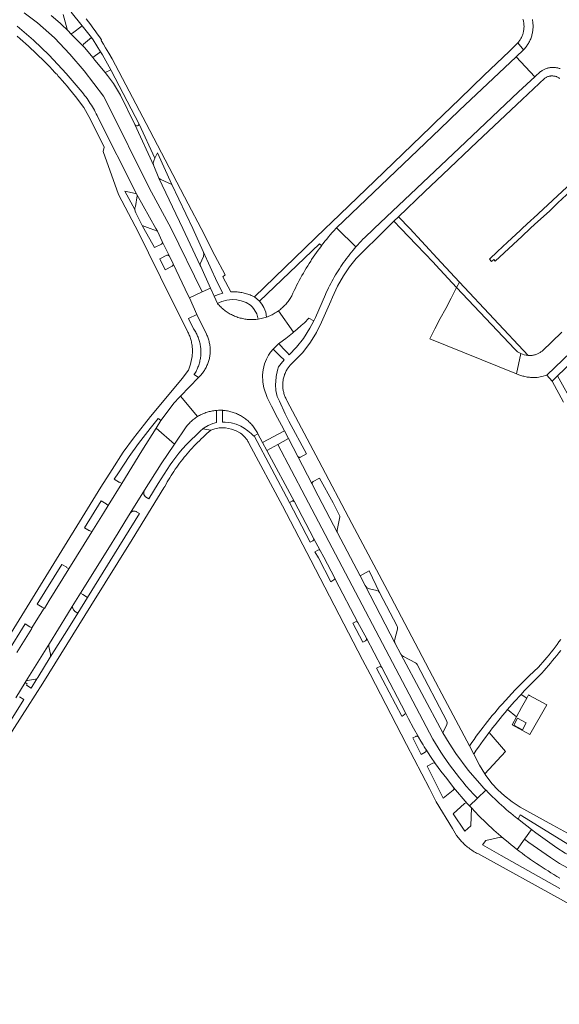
# Model space of a CAD drawing. Extents: x 146402 to 164798, y 455483 to 464134.
# Tile 548 of 575: x 162145 to 162282, y 460803 to 461053. Entities that reach past the tile are written whole.
import ezdxf

# ---------------------------------------------------------------- set-up
doc = ezdxf.new("R2010")
doc.units = 0
doc.header["$LTSCALE"] = 0.2
for name, color, linetype, lineweight in [('B-XX-VH-VERHARDING_ASFALT-GV', 252, 'CONTINUOUS', 18), ('B-XX-VH-VERHARDING_BETONSTRAATSTEEN-GV', 252, 'CONTINUOUS', 18), ('B-XX-VH-VERHARDING_STRAATBAKSTEEN-GV', 252, 'CONTINUOUS', 18), ('B-XX-VH-VERHARDING_TEGEL-GV', 252, 'CONTINUOUS', 18)]:
    doc.layers.add(name, color=color, linetype=linetype, lineweight=lineweight)

msp = doc.modelspace()

# ---------------------------------------------------------------- linework, layer by layer
at = {"layer": 'B-XX-VH-VERHARDING_ASFALT-GV'}
for points in [[(162144.2, 461051.4), (162148.347, 461047.823), (162152.3, 461044.034), (162156.623, 461039.411), (162160.735, 461034.6), (162161.048, 461034.209), (162161.354, 461033.814), (162161.654, 461033.414), (162161.948, 461033.009), (162162.235, 461032.599), (162162.516, 461032.185), (162162.79, 461031.766), (162163.057, 461031.343), (162163.317, 461030.916), (162163.571, 461030.484), (162163.817, 461030.049), (162164.057, 461029.61), (162164.289, 461029.167), (162164.515, 461028.72), (162164.563, 461028.622), (162174.633, 461008.648), (162179.442, 461000), (162179.825, 460999.305), (162181.092, 460996.679), (162182.884, 460992.966), (162183.805, 460991.049), (162187.677, 460983.018), (162187.96, 460982.38), (162191.246, 460983.912), (162183.305, 461000), (162177.746, 461010.313), (162167.19, 461031.669), (162166.169, 461033.597), (162161.243, 461040.066), (162157.585, 461044.272), (162153.658, 461048.428), (162149.351, 461052.266), (162146.002, 461054.769)], [(162146.002, 461054.769), (162149.351, 461052.266), (162153.658, 461048.428), (162157.585, 461044.272), (162161.243, 461040.066), (162166.169, 461033.597), (162167.19, 461031.669), (162177.746, 461010.313), (162183.305, 461000), (162191.246, 460983.912), (162193.34, 460984.889), (162190.865, 460990.363), (162190.739, 460990.636), (162186.305, 461000), (162180.228, 461012.832), (162178.93, 461015.901), (162174.103, 461026.444), (162170.427, 461033.851), (162168.691, 461036.844), (162167.195, 461038.895), (162166.557, 461039.669), (162163.973, 461042.806), (162163.418, 461043.481), (162161.427, 461045.899), (162160.883, 461046.447), (162157.694, 461049.661), (162157.31, 461050.036), (162155.108, 461052.122), (162152.806, 461054.097)], [(162152.806, 461054.097), (162155.108, 461052.122), (162157.31, 461050.036), (162157.099, 461050.32), (162156.934, 461050.633), (162155.867, 461054.363)], [(162275.131, 461053.053), (162275.18, 461052.796), (162275.221, 461052.537), (162275.255, 461052.278), (162275.28, 461052.017), (162275.298, 461051.756), (162275.307, 461051.495), (162275.309, 461051.233), (162275.302, 461050.971), (162275.288, 461050.71), (162275.265, 461050.452), (162275.234, 461050.193), (162275.194, 461049.936), (162275.147, 461049.68), (162275.092, 461049.425), (162275.03, 461049.172), (162274.959, 461048.922), (162274.881, 461048.673), (162274.795, 461048.427), (162274.702, 461048.184), (162274.602, 461047.944), (162274.494, 461047.707), (162274.378, 461047.473), (162274.256, 461047.244), (162274.127, 461047.017), (162273.99, 461046.795), (162273.848, 461046.578), (162273.698, 461046.365), (162273.542, 461046.156), (162273.38, 461045.953), (162273.211, 461045.754), (162273.036, 461045.561), (162272.856, 461045.373), (162270.985, 461043.609), (162275.768, 461038.539), (162277.209, 461039.853), (162277.261, 461039.894), (162277.423, 461040.013), (162277.59, 461040.126), (162277.761, 461040.232), (162277.936, 461040.331), (162278.115, 461040.423), (162278.297, 461040.508), (162278.483, 461040.586), (162278.671, 461040.656), (162278.862, 461040.718), (162279.056, 461040.773), (162279.251, 461040.821), (162279.448, 461040.86), (162279.647, 461040.891), (162279.847, 461040.915), (162280.047, 461040.931), (162280.248, 461040.938), (162280.449, 461040.938), (162280.65, 461040.93), (162280.851, 461040.913), (162281.051, 461040.889), (162281.249, 461040.857), (162281.381, 461040.832), (162281.578, 461040.788), (162281.773, 461040.736), (162281.966, 461040.676), (162282.156, 461040.609)], [(162143.845, 460880.867), (162146.199, 460884.726), (162146.212, 460884.762), (162146.485, 460885.2), (162152.378, 460894.652), (162157.019, 460902.104), (162158.191, 460903.997), (162160.333, 460907.449), (162167.204, 460918.507), (162169.868, 460922.773), (162171.555, 460925.539), (162172.956, 460927.777), (162176.561, 460933.538), (162180.796, 460940.303), (162184.165, 460945.253), (162179.511, 460949.324), (162175.863, 460943.596), (162170.776, 460935.26), (162167.343, 460929.712), (162167.311, 460929.66), (162166.114, 460927.774), (162163.165, 460923.006), (162157.304, 460913.585), (162152.325, 460905.523), (162151.137, 460903.554), (162151.044, 460903.606), (162149.038, 460900.385), (162149.034, 460900.377), (162149.029, 460900.369), (162147.916, 460898.582), (162147.868, 460898.503), (162147.932, 460898.463), (162144.144, 460892.328)], [(162282.042, 460838.78), (162279.738, 460840.279), (162274.263, 460844.137), (162273.141, 460844.941), (162271.268, 460842.319), (162271.817, 460841.9), (162272.526, 460841.368), (162273.24, 460840.843), (162273.958, 460840.325), (162274.681, 460839.813), (162275.409, 460839.307), (162276.141, 460838.808), (162276.878, 460838.316), (162277.619, 460837.83), (162278.364, 460837.352), (162279.114, 460836.88), (162279.868, 460836.414), (162280.626, 460835.956), (162281.388, 460835.504), (162282.155, 460835.059)]]:
    msp.add_lwpolyline(points, dxfattribs=at)
for points in [[(162275.768, 461038.539), (162270.985, 461043.609), (162256.561, 461030.003), (162251.687, 461025.35), (162225.322, 461000.177), (162225.504, 461000), (162230.288, 460995.34), (162230.373, 460995.437), (162230.791, 460995.906), (162231.214, 460996.37), (162231.643, 460996.828), (162232.078, 460997.281), (162232.519, 460997.728), (162232.965, 460998.169), (162233.417, 460998.605), (162233.874, 460999.035), (162234.337, 460999.459), (162234.908, 461000), (162256.497, 461020.439), (162271.59, 461034.727)], [(162225.504, 461000), (162225.322, 461000.177), (162225.206, 461000.068), (162225.145, 461000), (162224.725, 460999.533), (162224.25, 460998.993), (162223.781, 460998.448), (162223.319, 460997.897), (162222.862, 460997.342), (162222.412, 460996.781), (162221.967, 460996.216), (162221.568, 460995.695), (162221.53, 460995.645), (162221.098, 460995.07), (162220.673, 460994.49), (162220.255, 460993.905), (162219.843, 460993.315), (162219.437, 460992.721), (162219.038, 460992.123), (162218.8, 460991.758), (162218.412, 460991.155), (162218.03, 460990.547), (162217.656, 460989.935), (162217.288, 460989.319), (162216.927, 460988.699), (162216.573, 460988.075), (162216.226, 460987.447), (162215.886, 460986.816), (162215.553, 460986.18), (162215.227, 460985.541), (162214.908, 460984.898), (162214.597, 460984.252), (162214.292, 460983.602), (162213.995, 460982.949), (162213.868, 460982.663), (162213.761, 460982.489), (162213.592, 460982.227), (162213.417, 460981.97), (162213.235, 460981.718), (162213.046, 460981.47), (162212.851, 460981.227), (162212.65, 460980.988), (162212.443, 460980.756), (162212.23, 460980.528), (162212.012, 460980.307), (162211.787, 460980.091), (162211.557, 460979.88), (162211.322, 460979.676), (162211.082, 460979.478), (162210.837, 460979.286), (162210.61, 460979.118), (162214.425, 460973.669), (162215.389, 460974.467), (162216.388, 460975.365), (162217.225, 460976.09), (162218.33, 460977.276), (162219.574, 460976.566), (162220.023, 460977.44), (162222.524, 460983.263), (162222.763, 460983.783), (162223.032, 460984.351), (162223.309, 460984.915), (162223.593, 460985.475), (162223.884, 460986.032), (162224.182, 460986.586), (162224.487, 460987.135), (162224.799, 460987.681), (162225.118, 460988.222), (162225.443, 460988.759), (162225.776, 460989.292), (162226.115, 460989.821), (162226.461, 460990.346), (162226.814, 460990.866), (162227.173, 460991.381), (162227.539, 460991.892), (162227.911, 460992.399), (162228.29, 460992.9), (162228.378, 460993.015), (162228.765, 460993.51), (162229.158, 460993.999), (162229.557, 460994.484), (162229.962, 460994.963), (162230.288, 460995.34)], [(162193.344, 460984.88), (162193.34, 460984.889), (162191.246, 460983.912), (162187.96, 460982.38), (162189.837, 460978.152), (162189.904, 460978), (162192.312, 460973.154), (162192.426, 460972.912), (162192.535, 460972.661), (162192.637, 460972.406), (162192.731, 460972.149), (162192.818, 460971.889), (162192.897, 460971.627), (162192.968, 460971.362), (162193.032, 460971.095), (162193.088, 460970.827), (162193.136, 460970.557), (162193.177, 460970.286), (162193.209, 460970.014), (162193.233, 460969.741), (162193.25, 460969.467), (162193.258, 460969.193), (162193.258, 460968.919), (162193.251, 460968.645), (162193.235, 460968.372), (162193.211, 460968.098), (162193.18, 460967.826), (162193.14, 460967.555), (162193.093, 460967.285), (162193.038, 460967.016), (162192.975, 460966.75), (162192.904, 460966.485), (162192.825, 460966.222), (162192.739, 460965.962), (162192.646, 460965.705), (162192.544, 460965.45), (162192.436, 460965.198), (162192.32, 460964.95), (162192.197, 460964.705), (162192.067, 460964.464), (162191.929, 460964.226), (162191.785, 460963.993), (162191.635, 460963.764), (162191.477, 460963.54), (162191.313, 460963.32), (162191.143, 460963.105), (162190.967, 460962.895), (162190.784, 460962.691), (162190.596, 460962.492), (162190.402, 460962.298), (162190.304, 460962.196), (162185.691, 460957.409), (162190.027, 460952.248), (162190.05, 460952.262), (162190.302, 460952.413), (162190.558, 460952.557), (162190.818, 460952.694), (162191.082, 460952.824), (162191.349, 460952.947), (162191.619, 460953.062), (162191.892, 460953.17), (162192.168, 460953.271), (162192.447, 460953.363), (162192.728, 460953.449), (162193.012, 460953.526), (162193.297, 460953.596), (162193.584, 460953.658), (162193.873, 460953.712), (162194.163, 460953.759), (162194.455, 460953.797), (162194.747, 460953.828), (162194.827, 460953.834), (162195.04, 460953.85), (162195.333, 460953.865), (162195.627, 460953.871), (162195.921, 460953.87), (162196.214, 460953.86), (162196.366, 460953.852), (162196.508, 460953.843), (162196.801, 460953.817), (162197.092, 460953.784), (162197.383, 460953.742), (162197.673, 460953.693), (162197.961, 460953.636), (162198.248, 460953.571), (162198.532, 460953.498), (162198.815, 460953.418), (162199.095, 460953.33), (162199.373, 460953.234), (162199.648, 460953.131), (162199.92, 460953.02), (162200.19, 460952.902), (162200.455, 460952.777), (162200.718, 460952.644), (162200.976, 460952.505), (162201.231, 460952.358), (162201.481, 460952.205), (162201.727, 460952.044), (162201.969, 460951.877), (162202.207, 460951.704), (162202.439, 460951.524), (162202.666, 460951.338), (162202.889, 460951.146), (162203.106, 460950.948), (162203.317, 460950.744), (162203.523, 460950.534), (162203.723, 460950.319), (162203.917, 460950.098), (162204.105, 460949.873), (162204.287, 460949.642), (162204.462, 460949.406), (162204.631, 460949.166), (162204.794, 460948.921), (162204.949, 460948.672), (162205.098, 460948.418), (162205.24, 460948.161), (162205.375, 460947.9), (162205.402, 460947.85), (162206.571, 460945.684), (162212.111, 460948.683), (162211.363, 460950.117), (162210.397, 460951.969), (162208.859, 460954.911), (162207.766, 460957.129), (162206.877, 460959.594), (162206.598, 460961.032), (162206.577, 460962.83), (162206.695, 460964.17), (162207.091, 460965.619), (162207.552, 460966.817), (162208.035, 460967.858), (162208.56, 460968.607), (162209.256, 460969.378), (162210.735, 460970.793), (162210.949, 460970.986), (162212.46, 460972.094), (162214.194, 460973.478), (162214.425, 460973.669), (162210.61, 460979.118), (162210.587, 460979.1), (162210.332, 460978.921), (162210.072, 460978.749), (162209.809, 460978.583), (162209.541, 460978.424), (162209.269, 460978.272), (162208.993, 460978.127), (162208.714, 460977.989), (162208.431, 460977.859), (162208.145, 460977.735), (162207.856, 460977.62), (162207.564, 460977.511), (162206.512, 460977.212), (162205.435, 460977.016), (162204.854, 460976.939), (162204.269, 460976.895), (162204.197, 460976.893), (162203.894, 460976.889), (162203.591, 460976.893), (162203.288, 460976.905), (162202.985, 460976.926), (162202.683, 460976.954), (162202.382, 460976.99), (162202.082, 460977.034), (162201.784, 460977.086), (162201.486, 460977.146), (162201.191, 460977.213), (162200.897, 460977.289), (162200.606, 460977.372), (162200.316, 460977.462), (162200.029, 460977.561), (162199.745, 460977.667), (162199.464, 460977.78), (162199.186, 460977.901), (162198.911, 460978.029), (162198.64, 460978.164), (162198.372, 460978.306), (162198.108, 460978.456), (162197.848, 460978.612), (162197.593, 460978.775), (162197.342, 460978.945), (162197.095, 460979.121), (162196.853, 460979.304), (162196.616, 460979.493), (162196.384, 460979.688), (162196.158, 460979.89), (162195.936, 460980.097), (162195.72, 460980.31), (162195.51, 460980.528), (162195.306, 460980.753), (162195.108, 460980.982), (162194.265, 460982.846)], [(162190.027, 460952.248), (162185.691, 460957.409), (162185.387, 460957.093), (162184.071, 460955.718), (162180.747, 460951.264), (162179.511, 460949.324), (162184.165, 460945.253), (162187.158, 460949.65), (162187.218, 460949.728), (162187.403, 460949.957), (162187.593, 460950.181), (162187.789, 460950.4), (162187.992, 460950.613), (162188.199, 460950.82), (162188.413, 460951.022), (162188.632, 460951.218), (162188.856, 460951.408), (162189.085, 460951.592), (162189.32, 460951.769), (162189.559, 460951.94), (162189.802, 460952.105)], [(162213.132, 460946.726), (162212.111, 460948.683), (162206.571, 460945.684), (162207.673, 460943.64), (162210.47, 460945.207)], [(162215.513, 460942.16), (162213.132, 460946.726), (162210.47, 460945.207), (162217.422, 460931.994), (162249.83, 460870.394), (162250.486, 460869.282), (162251.161, 460868.181), (162251.854, 460867.091), (162252.564, 460866.012), (162253.293, 460864.946), (162254.088, 460863.825), (162254.902, 460862.717), (162255.735, 460861.624), (162256.587, 460860.545), (162257.457, 460859.482), (162258.346, 460858.433), (162259.253, 460857.4), (162260.177, 460856.383), (162261.175, 460855.348), (162263.337, 460857.402), (162262.832, 460857.933), (162262.299, 460858.504), (162258.855, 460862.507), (162255.698, 460866.74), (162253.994, 460869.31), (162252.396, 460871.948), (162241.701, 460891.95), (162240.284, 460894.667), (162232.634, 460909.335), (162231.335, 460911.826), (162225.624, 460922.777), (162220.722, 460932.174), (162219.182, 460935.126)], [(162217.422, 460931.994), (162210.47, 460945.207), (162207.673, 460943.64), (162214.723, 460930.574), (162219.543, 460921.415), (162221.19, 460918.285), (162222.1, 460916.557), (162224.911, 460911.216), (162225.116, 460910.826), (162230.813, 460900.001), (162232.938, 460895.963), (162236.843, 460888.541), (162242.91, 460877.013), (162243.679, 460875.552), (162244.895, 460873.186), (162246.156, 460870.913), (162246.186, 460870.86), (162246.759, 460869.877), (162247.346, 460868.902), (162247.666, 460868.386), (162247.993, 460867.873), (162248.033, 460867.817), (162249.228, 460865.977), (162250.512, 460864.111), (162251.91, 460862.2), (162253.36, 460860.328), (162255.095, 460858.109), (162258.591, 460854.024), (162259.155, 460853.428), (162261.175, 460855.348), (162260.177, 460856.383), (162259.253, 460857.4), (162258.346, 460858.433), (162257.457, 460859.482), (162256.587, 460860.545), (162255.735, 460861.624), (162254.902, 460862.717), (162254.088, 460863.825), (162253.293, 460864.946), (162252.564, 460866.012), (162251.854, 460867.091), (162251.161, 460868.181), (162250.486, 460869.282), (162249.83, 460870.394)], [(162263.371, 460857.367), (162263.337, 460857.402), (162261.175, 460855.348), (162259.155, 460853.428), (162259.67, 460852.884), (162261.532, 460850.916), (162265.339, 460847.271), (162267.687, 460845.247), (162269.03, 460844.089), (162269.719, 460843.532), (162270.414, 460842.982), (162271.113, 460842.438), (162271.268, 460842.319), (162273.141, 460844.941), (162274.913, 460847.422), (162271.785, 460849.838), (162271.13, 460850.338), (162270.878, 460850.538), (162270.269, 460851.027), (162269.665, 460851.522), (162269.066, 460852.024), (162268.472, 460852.532), (162267.883, 460853.045), (162267.3, 460853.565), (162266.722, 460854.091), (162266.15, 460854.623), (162265.583, 460855.16), (162265.021, 460855.703), (162264.465, 460856.252), (162263.915, 460856.807)], [(162275.992, 460846.589), (162274.913, 460847.422), (162273.141, 460844.941), (162274.263, 460844.137), (162279.738, 460840.279), (162282.042, 460838.78), (162347.956, 460803.027), (162349.533, 460805.683), (162317.438, 460823.044), (162312.513, 460825.707), (162308.178, 460828.052), (162303.852, 460830.393), (162289.774, 460838.008), (162284.665, 460840.771), (162283.47, 460841.418), (162281.384, 460842.787)]]:
    msp.add_lwpolyline(points, close=True, dxfattribs=at)
at = {"layer": 'B-XX-VH-VERHARDING_BETONSTRAATSTEEN-GV'}
for points in [[(162163.052, 461048.503), (162160.736, 461051.455), (162158.293, 461049.597), (162157.983, 461049.531), (162157.694, 461049.661), (162160.883, 461046.447), (162161.087, 461046.87)], [(162165.878, 461044.152), (162165.399, 461044.912), (162163.418, 461043.481), (162163.973, 461042.806), (162166.557, 461039.669), (162168.025, 461040.321)], [(162179.207, 461017.872), (162175.171, 461026.497), (162174.92, 461026.137), (162174.745, 461026.082), (162174.562, 461026.089), (162174.288, 461026.208), (162174.103, 461026.444), (162178.93, 461015.901), (162178.826, 461016.244), (162178.801, 461016.601), (162178.844, 461016.915), (162178.948, 461017.214)], [(162270.659, 460969.354), (162255.857, 460985.01), (162254.471, 460982.357), (162253.107, 460979.744), (162251.742, 460977.131), (162250.377, 460974.516), (162249.06, 460971.995), (162271.131, 460963.138), (162272.192, 460968.243), (162271.373, 460968.726)], [(162206.571, 460945.684), (162205.402, 460947.85), (162204.456, 460947.375), (162213.373, 460930.429), (162214.049, 460930.784), (162214.065, 460930.792), (162214.124, 460930.815), (162214.186, 460930.83), (162214.249, 460930.838), (162214.313, 460930.838), (162214.376, 460930.83), (162214.437, 460930.813), (162214.496, 460930.79), (162214.552, 460930.759), (162214.603, 460930.721), (162214.649, 460930.677), (162214.689, 460930.628), (162214.723, 460930.574), (162207.673, 460943.64)], [(162233.091, 460908.805), (162232.634, 460909.335), (162240.284, 460894.667), (162240.128, 460895.196), (162240.171, 460895.745), (162240.864, 460898.317), (162240.895, 460898.686), (162240.789, 460899.04), (162236.321, 460907.616), (162236.038, 460907.942), (162235.643, 460908.119), (162233.739, 460908.542)], [(162160.885, 460907.106), (162160.333, 460907.449), (162158.191, 460903.997), (162158.23, 460903.861), (162158.276, 460903.728), (162158.33, 460903.598), (162158.392, 460903.47), (162158.46, 460903.347), (162158.535, 460903.228), (162158.617, 460903.113), (162158.705, 460903.003), (162158.8, 460902.898), (162158.812, 460902.885), (162159.637, 460902.377), (162162.102, 460906.352)], [(162152.334, 460894.567), (162152.378, 460894.652), (162146.485, 460885.2), (162146.843, 460885.221), (162148.818, 460885.619), (162149.232, 460885.696), (162149.434, 460886.02), (162152.583, 460891.177), (162152.617, 460891.298), (162152.644, 460891.423), (162152.663, 460891.549), (162152.674, 460891.676), (162152.677, 460891.804), (162152.672, 460891.931), (162152.244, 460893.902), (162152.243, 460893.911), (162152.232, 460894.006), (162152.229, 460894.102), (162152.235, 460894.198), (162152.248, 460894.293), (162152.269, 460894.387), (162152.298, 460894.478)], [(162241.984, 460891.584), (162241.701, 460891.95), (162252.396, 460871.948), (162253.379, 460874.055), (162253.471, 460874.499), (162253.364, 460874.94), (162245.855, 460889.336), (162245.672, 460889.59), (162245.421, 460889.775), (162242.362, 460891.315)], [(162272.52, 460881.539), (162272.251, 460881.706), (162270.525, 460879.809), (162268.838, 460877.877), (162271.123, 460876.004), (162272.404, 460878.362), (162273.723, 460880.79)], [(162274.404, 460881.474), (162274.165, 460881.604), (162273.815, 460880.959), (162273.723, 460880.79), (162272.404, 460878.362), (162271.123, 460876.004), (162270.008, 460873.953), (162274.509, 460871.547), (162278.817, 460879.07)], [(162270.416, 460873.944), (162271.385, 460875.683), (162273.578, 460874.46), (162272.609, 460872.722)], [(162268.269, 460867.222), (162264.141, 460872.03), (162263.82, 460871.605), (162263.221, 460870.799), (162262.629, 460869.988), (162262.043, 460869.173), (162261.463, 460868.353), (162260.89, 460867.528), (162260.324, 460866.699), (162260.233, 460866.564), (162261.729, 460863.738), (162263.017, 460861.52)]]:
    msp.add_lwpolyline(points, close=True, dxfattribs=at)
for points in [[(162282.644, 460973.733), (162277.582, 460968.886), (162277.474, 460968.803), (162277.308, 460968.684), (162277.138, 460968.571), (162276.963, 460968.466), (162276.785, 460968.367), (162276.602, 460968.275), (162276.416, 460968.19), (162276.227, 460968.113), (162276.036, 460968.043), (162275.841, 460967.981), (162275.644, 460967.927), (162275.446, 460967.88), (162275.245, 460967.841), (162275.044, 460967.81), (162274.841, 460967.787), (162274.637, 460967.772), (162274.433, 460967.764), (162274.229, 460967.765), (162274.025, 460967.774), (162273.086, 460967.922), (162272.192, 460968.243), (162271.131, 460963.138), (162272.149, 460962.73), (162272.422, 460962.641), (162272.696, 460962.56), (162272.973, 460962.487), (162273.253, 460962.422), (162273.533, 460962.364), (162273.815, 460962.314), (162274.099, 460962.272), (162274.384, 460962.238), (162274.669, 460962.212), (162274.955, 460962.194), (162275.241, 460962.183), (162275.528, 460962.181), (162275.815, 460962.187), (162276.101, 460962.201), (162276.319, 460962.217), (162277.561, 460962.402), (162278.77, 460962.738), (162307.418, 460990.183)], [(162285.643, 460955.135), (162281.54, 460962.626), (162280.151, 460961.296), (162283.086, 460955.938)], [(162282.383, 460895.701), (162281.895, 460895.032), (162281.401, 460894.369), (162280.901, 460893.71), (162280.394, 460893.056), (162279.881, 460892.407), (162279.362, 460891.764), (162278.837, 460891.125), (162278.305, 460890.491), (162277.767, 460889.862), (162277.224, 460889.239), (162276.674, 460888.621), (162275.494, 460887.541), (162274.329, 460886.444), (162270.796, 460882.918), (162267.42, 460879.241), (162266.794, 460878.524), (162266.175, 460877.801), (162265.562, 460877.074), (162264.954, 460876.341), (162264.353, 460875.603), (162263.758, 460874.86), (162263.17, 460874.112), (162262.587, 460873.359), (162262.011, 460872.602), (162261.442, 460871.839), (162260.879, 460871.072), (162260.322, 460870.3), (162259.772, 460869.524), (162259.228, 460868.742), (162259.146, 460868.623), (162260.233, 460866.564), (162260.324, 460866.699), (162260.89, 460867.528), (162261.463, 460868.353), (162262.043, 460869.173), (162262.629, 460869.988), (162263.221, 460870.799), (162263.82, 460871.605), (162264.141, 460872.03), (162264.425, 460872.407), (162265.037, 460873.203), (162265.655, 460873.995), (162266.279, 460874.781), (162266.909, 460875.563), (162267.546, 460876.339), (162268.189, 460877.111), (162268.838, 460877.877), (162270.525, 460879.809), (162272.251, 460881.706), (162273.084, 460882.594), (162273.926, 460883.474), (162275.44, 460885.016), (162276.98, 460886.531), (162277.543, 460887.145), (162278.101, 460887.765), (162278.652, 460888.39), (162279.198, 460889.02), (162279.737, 460889.655), (162280.27, 460890.296), (162280.797, 460890.941), (162281.318, 460891.592), (162281.833, 460892.248), (162282.341, 460892.908)]]:
    msp.add_lwpolyline(points, dxfattribs=at)
at = {"layer": 'B-XX-VH-VERHARDING_STRAATBAKSTEEN-GV'}
for points in [[(162180.426, 461012.616), (162180.228, 461012.832), (162186.305, 461000), (162190.739, 460990.636), (162190.689, 460990.837), (162190.725, 460991.041), (162191.522, 460992.923), (162191.647, 460993.568), (162191.501, 460994.208), (162188.83, 461000), (162183.537, 461011.166), (162180.672, 461012.457)], [(162179.442, 461000), (162174.633, 461008.648), (162174.686, 461008.473), (162174.668, 461008.291), (162174.252, 461005.643), (162174.143, 461005.271), (162174.104, 461004.885), (162174.179, 461004.438), (162174.361, 461004.022), (162175.947, 461000.776), (162177.993, 461000), (162179.825, 460999.305)]]:
    msp.add_lwpolyline(points, close=True, dxfattribs=at)
at = {"layer": 'B-XX-VH-VERHARDING_TEGEL-GV'}
for points in [[(162157.941, 461054.954), (162160.736, 461051.455), (162163.052, 461048.503), (162163.48, 461047.956), (162165.399, 461044.912), (162165.878, 461044.152), (162168.025, 461040.321), (162168.124, 461040.144), (162175.171, 461026.497), (162179.207, 461017.872), (162179.883, 461019.213), (162183.537, 461011.166), (162188.83, 461000), (162191.501, 460994.208), (162195.022, 460986.426), (162196.453, 460983.62), (162195.337, 460983.294), (162194.265, 460982.846), (162195.108, 460980.982), (162195.634, 460981.248), (162196.18, 460981.471), (162197.476, 460981.824), (162198.81, 460981.977), (162199.997, 460981.919), (162201.159, 460981.668), (162202.378, 460981.204), (162203.504, 460980.546), (162204.015, 460980.049), (162204.46, 460979.491), (162205.099, 460978.313), (162205.435, 460977.016), (162206.512, 460977.212), (162207.564, 460977.511), (162207.355, 460978.766), (162206.899, 460979.954), (162206.417, 460980.796), (162205.797, 460981.541), (162204.511, 460982.643), (162204.236, 460982.779), (162203.958, 460982.909), (162203.677, 460983.031), (162203.393, 460983.145), (162203.105, 460983.252), (162202.815, 460983.352), (162202.523, 460983.444), (162202.228, 460983.528), (162201.931, 460983.605), (162201.632, 460983.673), (162201.332, 460983.734), (162201.03, 460983.788), (162200.726, 460983.833), (162200.422, 460983.87), (162200.117, 460983.899), (162199.811, 460983.921), (162199.505, 460983.934), (162199.27, 460983.939), (162198.893, 460983.935), (162198.516, 460983.909), (162196.47, 460987.76), (162197.021, 460988.268), (162194.463, 460993.206), (162190.941, 461000), (162187.666, 461006.255), (162176.956, 461026.713), (162168.369, 461043.116), (162167.536, 461044.503), (162166.683, 461045.878), (162166.104, 461046.839), (162165.519, 461047.796), (162165.626, 461047.915), (162165.094, 461048.692), (162164.555, 461049.464), (162164.01, 461050.231), (162163.458, 461050.994), (162162.9, 461051.752), (162162.335, 461052.505), (162161.764, 461053.254)], [(162141.703, 460892.355), (162146.214, 460899.639), (162147.42, 460898.871), (162147.916, 460898.582), (162149.029, 460900.369), (162149.034, 460900.377), (162149.038, 460900.385), (162151.044, 460903.606), (162150.57, 460903.876), (162149.314, 460904.621), (162155.554, 460914.733), (162156.794, 460913.996), (162156.752, 460913.928), (162157.304, 460913.585), (162163.165, 460923.006), (162162.613, 460923.349), (162162.544, 460923.238), (162161.342, 460923.985), (162165.548, 460930.859), (162166.807, 460930.08), (162167.343, 460929.712), (162170.776, 460935.26), (162170.223, 460935.602), (162170.176, 460935.526), (162168.888, 460936.334), (162169.956, 460938.019), (162172.677, 460942.155), (162175.039, 460945.436), (162178.037, 460949.233), (162180.059, 460951.778), (162180.225, 460951.653), (162180.228, 460951.652), (162180.747, 460951.264), (162184.071, 460955.718), (162185.387, 460957.093), (162185.691, 460957.409), (162190.304, 460962.196), (162189.198, 460962.968), (162189.219, 460963), (162189.372, 460963.244), (162189.519, 460963.493), (162189.659, 460963.746), (162189.791, 460964.002), (162189.917, 460964.262), (162190.035, 460964.526), (162190.146, 460964.792), (162190.25, 460965.062), (162190.346, 460965.334), (162190.434, 460965.609), (162190.515, 460965.886), (162190.588, 460966.166), (162190.653, 460966.447), (162190.711, 460966.73), (162190.76, 460967.014), (162190.802, 460967.3), (162190.835, 460967.587), (162190.86, 460967.874), (162190.877, 460968.162), (162190.886, 460968.451), (162190.887, 460968.74), (162190.88, 460969.028), (162190.865, 460969.316), (162190.842, 460969.604), (162190.811, 460969.891), (162190.772, 460970.177), (162190.725, 460970.462), (162190.67, 460970.745), (162190.608, 460971.027), (162190.538, 460971.307), (162190.46, 460971.585), (162190.374, 460971.861), (162190.281, 460972.134), (162190.18, 460972.404), (162190.071, 460972.672), (162189.956, 460972.936), (162189.833, 460973.197), (162189.703, 460973.455), (162189.565, 460973.709), (162189.421, 460973.959), (162189.27, 460974.205), (162189.112, 460974.446), (162189.016, 460974.587), (162187.776, 460977.156), (162189.837, 460978.152), (162187.96, 460982.38), (162187.677, 460983.018), (162183.805, 460991.049), (162183.806, 460990.684), (162183.559, 460990.416), (162181.794, 460989.555), (162180.442, 460992.357), (162182.211, 460993.21), (162182.231, 460993.218), (162182.291, 460993.238), (162182.354, 460993.251), (162182.418, 460993.255), (162182.483, 460993.251), (162182.546, 460993.24), (162182.607, 460993.22), (162182.665, 460993.194), (162182.72, 460993.16), (162182.769, 460993.119), (162182.814, 460993.073), (162182.852, 460993.022), (162182.884, 460992.966), (162181.092, 460996.679), (162181.099, 460996.31), (162180.845, 460996.043), (162179.08, 460995.181), (162176.382, 461000), (162175.947, 461000.776), (162174.361, 461004.022), (162174.179, 461004.438), (162174.104, 461004.885), (162171.559, 461009.515), (162174.305, 461008.89), (162174.496, 461008.806), (162174.633, 461008.648), (162164.563, 461028.622), (162164.515, 461028.72), (162164.289, 461029.167), (162164.057, 461029.61), (162163.817, 461030.049), (162163.571, 461030.484), (162163.317, 461030.916), (162163.057, 461031.343), (162162.79, 461031.766), (162162.516, 461032.185), (162162.235, 461032.599), (162161.948, 461033.009), (162161.654, 461033.414), (162161.354, 461033.814), (162161.048, 461034.209), (162160.735, 461034.6), (162156.623, 461039.411), (162152.3, 461044.034), (162148.347, 461047.823), (162144.2, 461051.4)], [(162272.722, 461053.189), (162272.785, 461052.974), (162272.841, 461052.757), (162272.889, 461052.538), (162272.929, 461052.318), (162272.961, 461052.097), (162272.985, 461051.874), (162273.001, 461051.651), (162273.009, 461051.427), (162273.01, 461051.203), (162273.002, 461050.979), (162272.986, 461050.756), (162272.977, 461050.664), (162272.949, 461050.44), (162272.913, 461050.217), (162272.869, 461049.996), (162272.818, 461049.776), (162272.758, 461049.559), (162272.691, 461049.343), (162272.617, 461049.13), (162272.534, 461048.92), (162272.445, 461048.713), (162272.348, 461048.509), (162272.244, 461048.309), (162272.133, 461048.113), (162272.015, 461047.92), (162271.891, 461047.732), (162271.76, 461047.549), (162271.622, 461047.37), (162271.478, 461047.196), (162272.856, 461045.373), (162273.036, 461045.561), (162273.211, 461045.754), (162273.38, 461045.953), (162273.542, 461046.156), (162273.698, 461046.365), (162273.848, 461046.578), (162273.99, 461046.795), (162274.127, 461047.017), (162274.256, 461047.244), (162274.378, 461047.473), (162274.494, 461047.707), (162274.602, 461047.944), (162274.702, 461048.184), (162274.795, 461048.427), (162274.881, 461048.673), (162274.959, 461048.922), (162275.03, 461049.172), (162275.092, 461049.425), (162275.147, 461049.68), (162275.194, 461049.936), (162275.234, 461050.193), (162275.265, 461050.452), (162275.288, 461050.71), (162275.302, 461050.971), (162275.309, 461051.233), (162275.307, 461051.495), (162275.298, 461051.756), (162275.28, 461052.017), (162275.255, 461052.278), (162275.221, 461052.537), (162275.18, 461052.796), (162275.131, 461053.053)], [(162144.24, 461048.818), (162144.956, 461048.202), (162145.667, 461047.581), (162146.373, 461046.953), (162147.073, 461046.32), (162147.768, 461045.681), (162148.457, 461045.036), (162149.142, 461044.385), (162149.82, 461043.728), (162150.493, 461043.065), (162151.16, 461042.397), (162151.822, 461041.723), (162152.478, 461041.044), (162153.128, 461040.359), (162153.772, 461039.669), (162154.186, 461039.218), (162154.274, 461039.275), (162154.647, 461038.71), (162155.043, 461038.272), (162155.67, 461037.565), (162156.29, 461036.853), (162156.905, 461036.136), (162157.513, 461035.414), (162159.056, 461033.553), (162161.108, 461030.708), (162162.875, 461027.679), (162166.347, 461020.651), (162166.083, 461019.559), (162169.932, 461008.696), (162174.194, 461000.626), (162174.501, 461000), (162180.63, 460987.669), (162187.614, 460973.672), (162187.705, 460973.485), (162187.827, 460973.218), (162187.942, 460972.948), (162188.05, 460972.674), (162188.15, 460972.398), (162188.242, 460972.119), (162188.327, 460971.837), (162188.404, 460971.554), (162188.474, 460971.268), (162188.536, 460970.981), (162188.589, 460970.692), (162188.635, 460970.401), (162188.673, 460970.11), (162188.703, 460969.817), (162188.726, 460969.524), (162188.74, 460969.231), (162188.746, 460968.937), (162188.744, 460968.643), (162188.734, 460968.349), (162188.716, 460968.056), (162188.69, 460967.763), (162188.657, 460967.471), (162188.615, 460967.18), (162188.224, 460965.549), (162187.731, 460964.033), (162186.141, 460961.952), (162183.638, 460958.972), (162178.095, 460952.259), (162176.528, 460950.318), (162173.727, 460946.743), (162171.149, 460943.216), (162168.373, 460938.842), (162165.483, 460934.319), (162135.352, 460885.637)], [(162282.156, 461040.609), (162281.966, 461040.676), (162281.773, 461040.736), (162281.578, 461040.788), (162281.381, 461040.832), (162281.249, 461040.857), (162281.051, 461040.889), (162280.851, 461040.913), (162280.65, 461040.93), (162280.449, 461040.938), (162280.248, 461040.938), (162280.047, 461040.931), (162279.847, 461040.915), (162279.647, 461040.891), (162279.448, 461040.86), (162279.251, 461040.821), (162279.056, 461040.773), (162278.862, 461040.718), (162278.671, 461040.656), (162278.483, 461040.586), (162278.297, 461040.508), (162278.115, 461040.423), (162277.936, 461040.331), (162277.761, 461040.232), (162277.59, 461040.126), (162277.423, 461040.013), (162277.261, 461039.894), (162277.209, 461039.853), (162275.768, 461038.539), (162271.59, 461034.727), (162256.497, 461020.439), (162234.908, 461000), (162234.337, 460999.459), (162233.874, 460999.035), (162233.417, 460998.605), (162232.965, 460998.169), (162232.519, 460997.728), (162232.078, 460997.281), (162231.643, 460996.828), (162231.214, 460996.37), (162230.791, 460995.906), (162230.373, 460995.437), (162230.288, 460995.34), (162229.962, 460994.963), (162229.557, 460994.484), (162229.158, 460993.999), (162228.765, 460993.51), (162228.378, 460993.015), (162228.29, 460992.9), (162227.911, 460992.399), (162227.539, 460991.892), (162227.173, 460991.381), (162226.814, 460990.866), (162226.461, 460990.346), (162226.115, 460989.821), (162225.776, 460989.292), (162225.443, 460988.759), (162225.118, 460988.222), (162224.799, 460987.681), (162224.487, 460987.135), (162224.182, 460986.586), (162223.884, 460986.032), (162223.593, 460985.475), (162223.309, 460984.915), (162223.032, 460984.351), (162222.763, 460983.783), (162222.524, 460983.263), (162220.023, 460977.44), (162219.574, 460976.566), (162218.611, 460974.692), (162216.935, 460972.096), (162215.199, 460969.911), (162213.359, 460967.985), (162212.877, 460968.46), (162211.827, 460969.53), (162210.735, 460970.793), (162209.256, 460969.378), (162209.995, 460968.661), (162211.066, 460967.601), (162212.089, 460966.65), (162211.256, 460965.774), (162210.942, 460965.327), (162210.647, 460964.868), (162210.34, 460964.074), (162210.014, 460962.447), (162209.923, 460961.145), (162209.883, 460960.393), (162209.93, 460958.852), (162210.284, 460957.352), (162210.84, 460956.15), (162212.313, 460952.968), (162213.279, 460951.117), (162217.759, 460942.797), (162216.181, 460941.96), (162216.158, 460941.948), (162216.1, 460941.925), (162216.04, 460941.909), (162215.978, 460941.9), (162215.915, 460941.9), (162215.853, 460941.908), (162215.793, 460941.924), (162215.735, 460941.947), (162215.68, 460941.977), (162215.63, 460942.015), (162215.585, 460942.058), (162215.546, 460942.107), (162215.513, 460942.16), (162219.182, 460935.126), (162219.17, 460935.493), (162219.41, 460935.77), (162221.069, 460936.65), (162224.471, 460930.334), (162226.144, 460927.128), (162226.192, 460926.968), (162226.186, 460926.802), (162225.528, 460923.431), (162225.522, 460923.096), (162225.624, 460922.777), (162231.335, 460911.826), (162233.679, 460913.06), (162236.321, 460907.616), (162240.789, 460899.04), (162240.895, 460898.686), (162240.864, 460898.317), (162240.171, 460895.745), (162240.128, 460895.196), (162240.284, 460894.667), (162241.701, 460891.95), (162241.984, 460891.584), (162242.362, 460891.315), (162245.421, 460889.775), (162245.672, 460889.59), (162245.855, 460889.336), (162253.364, 460874.94), (162253.471, 460874.499), (162253.379, 460874.055), (162252.396, 460871.948), (162253.994, 460869.31), (162255.698, 460866.74), (162258.855, 460862.507), (162262.299, 460858.504), (162262.832, 460857.933), (162263.337, 460857.402), (162263.371, 460857.367), (162263.915, 460856.807), (162264.465, 460856.252), (162265.021, 460855.703), (162265.583, 460855.16), (162266.15, 460854.623), (162266.722, 460854.091), (162267.3, 460853.565), (162267.883, 460853.045), (162268.472, 460852.532), (162269.066, 460852.024), (162269.665, 460851.522), (162270.269, 460851.027), (162270.878, 460850.538), (162271.13, 460850.338), (162271.785, 460849.838), (162271.604, 460850.131), (162271.653, 460850.472), (162272.003, 460851.113), (162284.582, 460843.475)], [(162291.518, 460842.407), (162280.31, 460848.538), (162272.022, 460853.072), (162269.968, 460854.427), (162268.042, 460855.959), (162266.343, 460857.464), (162264.791, 460859.12), (162263.123, 460861.338), (162263.017, 460861.52), (162261.729, 460863.738), (162260.233, 460866.564), (162259.146, 460868.623), (162252.888, 460880.44), (162249.767, 460886.333), (162238.28, 460908.076), (162229.271, 460925.129), (162220.872, 460941.028), (162212.768, 460956.366), (162212.683, 460956.513), (162212.565, 460956.731), (162212.454, 460956.953), (162212.35, 460957.179), (162212.253, 460957.407), (162212.164, 460957.639), (162212.082, 460957.874), (162212.008, 460958.111), (162211.941, 460958.35), (162211.883, 460958.591), (162211.832, 460958.834), (162211.789, 460959.078), (162211.754, 460959.324), (162211.726, 460959.571), (162211.707, 460959.819), (162211.696, 460960.067), (162211.693, 460960.315), (162211.697, 460960.563), (162211.71, 460960.811), (162211.731, 460961.057), (162211.76, 460961.304), (162211.797, 460961.55), (162211.842, 460961.794), (162211.894, 460962.037), (162211.955, 460962.278), (162212.023, 460962.517), (162212.099, 460962.754), (162212.182, 460962.988), (162212.273, 460963.22), (162212.371, 460963.448), (162212.477, 460963.673), (162212.589, 460963.894), (162212.709, 460964.112), (162212.836, 460964.326), (162213.591, 460965.354), (162214.505, 460966.244), (162216.767, 460968.574), (162218.757, 460971.14), (162220.267, 460973.602), (162221.515, 460976.207), (162223.875, 460981.58), (162224.308, 460982.564), (162225.603, 460985.351), (162227.131, 460988.017), (162228.669, 460990.268), (162230.38, 460992.391), (162238.024, 461000), (162239.891, 461001.859), (162241.108, 461003.011), (162247.836, 461009.379), (162252.401, 461013.7), (162261.082, 461022.032), (162272.565, 461032.797), (162278.305, 461038.218), (162278.333, 461038.236), (162278.472, 461038.321), (162278.615, 461038.399), (162278.762, 461038.469), (162278.912, 461038.533), (162279.065, 461038.589), (162279.221, 461038.637), (162279.379, 461038.678), (162279.538, 461038.711), (162279.7, 461038.736), (162279.862, 461038.753), (162280.024, 461038.762), (162280.187, 461038.763), (162280.35, 461038.757), (162280.513, 461038.742), (162280.674, 461038.719), (162280.752, 461038.705), (162280.912, 461038.672), (162281.07, 461038.63), (162281.225, 461038.581), (162281.378, 461038.524), (162281.529, 461038.46), (162281.676, 461038.388), (162281.819, 461038.31), (162281.958, 461038.224), (162282.093, 461038.132)], [(162307.418, 460990.183), (162278.77, 460962.738), (162280.151, 460961.296), (162281.54, 460962.626), (162285.272, 460966.199)], [(162282.097, 460832.45), (162267.2, 460840.801), (162262.424, 460843.479), (162263.312, 460844.608), (162266.992, 460845.503), (162267.255, 460845.409), (162267.687, 460845.247), (162265.339, 460847.271), (162261.532, 460850.916), (162259.67, 460852.884), (162259.491, 460848.347), (162257.969, 460846.956), (162255.007, 460851.401), (162257.881, 460854.055), (162258.242, 460854.174), (162258.591, 460854.024), (162255.095, 460858.109), (162255.199, 460857.858), (162255.203, 460857.795), (162255.199, 460857.731), (162255.187, 460857.669), (162255.167, 460857.608), (162255.139, 460857.551), (162255.105, 460857.497), (162255.065, 460857.448), (162255.018, 460857.405), (162252.488, 460855.374), (162248.382, 460863.485), (162249.864, 460864.27), (162250.22, 460864.321), (162250.512, 460864.111), (162249.228, 460865.977), (162248.033, 460867.817), (162248.126, 460867.492), (162248.121, 460867.424), (162248.108, 460867.357), (162248.087, 460867.291), (162248.059, 460867.229), (162248.024, 460867.17), (162247.982, 460867.116), (162247.934, 460867.067), (162247.881, 460867.024), (162246.859, 460866.493), (162244.751, 460870.656), (162245.524, 460871.054), (162245.554, 460871.07), (162245.611, 460871.094), (162245.67, 460871.11), (162245.731, 460871.118), (162245.793, 460871.118), (162245.854, 460871.111), (162245.913, 460871.095), (162245.97, 460871.072), (162246.024, 460871.041), (162246.073, 460871.004), (162246.117, 460870.961), (162246.156, 460870.913), (162244.895, 460873.186), (162243.679, 460875.552), (162242.91, 460877.013), (162242.688, 460876.664), (162242.323, 460876.386), (162242.045, 460876.194), (162241.931, 460876.161), (162235.512, 460888.361), (162236.182, 460888.728), (162236.55, 460888.766), (162236.843, 460888.541), (162232.938, 460895.963), (162232.986, 460895.703), (162232.976, 460895.642), (162232.958, 460895.583), (162232.933, 460895.527), (162232.901, 460895.475), (162232.862, 460895.427), (162232.817, 460895.385), (162232.767, 460895.348), (162232.713, 460895.319), (162232.037, 460894.963), (162229.479, 460899.823), (162230.153, 460900.185), (162230.518, 460900.22), (162230.813, 460900.001), (162225.116, 460910.826), (162224.911, 460911.216), (162224.824, 460910.976), (162224.655, 460910.77), (162223.954, 460910.321), (162220.758, 460916.395), (162219.843, 460917.909), (162220.782, 460918.396), (162221.19, 460918.285), (162219.543, 460921.415), (162219.604, 460921.135), (162219.596, 460921.072), (162219.579, 460921.012), (162219.555, 460920.953), (162219.523, 460920.899), (162219.486, 460920.849), (162219.441, 460920.804), (162219.392, 460920.764), (162219.338, 460920.732), (162218.668, 460920.379), (162213.373, 460930.429), (162204.456, 460947.375), (162204.312, 460947.302), (162203.669, 460948.001), (162202.844, 460948.612), (162201.893, 460949.309), (162201.005, 460949.828), (162199.852, 460950.335), (162198.584, 460950.69), (162197.048, 460950.856), (162196.377, 460950.856), (162196.366, 460953.852), (162196.214, 460953.86), (162195.921, 460953.87), (162195.627, 460953.871), (162195.333, 460953.865), (162195.04, 460953.85), (162194.827, 460953.834), (162194.83, 460952.693), (162194.855, 460950.768), (162193.955, 460950.536), (162192.725, 460949.978), (162191.761, 460949.446), (162191.39, 460949.146), (162193.378, 460948.785), (162194.419, 460949.17), (162195.506, 460949.396), (162197.106, 460949.424), (162198.675, 460949.108), (162199.861, 460948.682), (162200.949, 460948.046), (162201.004, 460948.006), (162201.19, 460947.864), (162201.37, 460947.716), (162201.546, 460947.563), (162201.716, 460947.403), (162201.881, 460947.237), (162202.039, 460947.066), (162202.192, 460946.889), (162202.339, 460946.708), (162202.479, 460946.521), (162202.613, 460946.33), (162202.74, 460946.135), (162202.861, 460945.935), (162202.975, 460945.731), (162203.081, 460945.523), (162211.642, 460929.564), (162218.819, 460915.773), (162231.979, 460890.486), (162233.873, 460886.847), (162243.176, 460868.971), (162248.995, 460857.79), (162250.718, 460854.478), (162254.833, 460847.69), (162255.892, 460845.925), (162257.185, 460844.323), (162257.42, 460844.078), (162257.661, 460843.838), (162257.908, 460843.604), (162258.16, 460843.376), (162258.417, 460843.154), (162258.68, 460842.938), (162258.947, 460842.729), (162259.22, 460842.525), (162259.497, 460842.328), (162259.778, 460842.138), (162260.064, 460841.955), (162260.355, 460841.778), (162260.649, 460841.608), (162260.947, 460841.445), (162261.241, 460841.293), (162304.82, 460817.309)], [(162130.799, 460853.588), (162146.835, 460878.457), (162150.691, 460884.611), (162162.897, 460904.188), (162173.424, 460921.073), (162181.503, 460934.149), (162181.72, 460934.55), (162182.029, 460935.105), (162182.345, 460935.656), (162182.668, 460936.203), (162182.997, 460936.746), (162183.334, 460937.285), (162183.677, 460937.82), (162184.026, 460938.35), (162184.383, 460938.876), (162184.746, 460939.397), (162185.115, 460939.913), (162185.492, 460940.425), (162185.874, 460940.932), (162186.263, 460941.435), (162186.658, 460941.932), (162186.969, 460942.31), (162187.389, 460942.808), (162187.815, 460943.301), (162188.247, 460943.788), (162188.685, 460944.271), (162189.129, 460944.748), (162189.579, 460945.219), (162190.034, 460945.685), (162190.496, 460946.145), (162190.962, 460946.6), (162191.435, 460947.049), (162191.913, 460947.492), (162192.396, 460947.929), (162192.884, 460948.36), (162193.378, 460948.785), (162191.39, 460949.146), (162190.752, 460948.629), (162187.213, 460945.211), (162186.224, 460944.105), (162185.276, 460942.965), (162183.728, 460940.926), (162183.112, 460940.039), (162180.021, 460935.268), (162177.634, 460931.404), (162176.852, 460931.899), (162176.811, 460931.931), (162176.737, 460931.997), (162176.669, 460932.069), (162176.607, 460932.146), (162176.551, 460932.227), (162176.502, 460932.313), (162176.46, 460932.402), (162176.426, 460932.495), (162176.399, 460932.59), (162176.38, 460932.687), (162176.368, 460932.785), (162176.365, 460932.884), (162176.37, 460932.983), (162176.383, 460933.081), (162176.403, 460933.177), (162176.432, 460933.272), (162176.468, 460933.364), (162176.511, 460933.453), (162176.561, 460933.538), (162172.956, 460927.777), (162172.997, 460927.831), (162173.062, 460927.904), (162173.132, 460927.971), (162173.207, 460928.032), (162173.288, 460928.087), (162173.372, 460928.136), (162173.461, 460928.177), (162173.552, 460928.211), (162173.646, 460928.237), (162173.741, 460928.255), (162173.838, 460928.266), (162173.935, 460928.268), (162174.033, 460928.262), (162174.129, 460928.249), (162174.224, 460928.228), (162174.317, 460928.198), (162174.407, 460928.162), (162174.494, 460928.118), (162175.29, 460927.624), (162168.961, 460917.415), (162162.102, 460906.352), (162159.637, 460902.377), (162157.276, 460898.549), (162152.583, 460891.177), (162149.434, 460886.02), (162149.232, 460885.696), (162147.74, 460883.302), (162146.553, 460884.058), (162146.754, 460884.388), (162146.199, 460884.726), (162143.845, 460880.867)], [(162144.769, 460881.134), (162145.908, 460880.423), (162138.939, 460869.38)]]:
    msp.add_lwpolyline(points, dxfattribs=at)
for points in [[(162272.856, 461045.373), (162271.478, 461047.196), (162269.204, 461045.005), (162262.913, 461038.943), (162256.705, 461032.963), (162250.288, 461026.778), (162249.294, 461025.82), (162235.094, 461012.137), (162224.111, 461001.553), (162222.499, 461000), (162204.511, 460982.643), (162205.797, 460981.541), (162221.066, 460996.116), (162221.568, 460995.695), (162221.967, 460996.216), (162222.412, 460996.781), (162222.862, 460997.342), (162223.319, 460997.897), (162223.781, 460998.448), (162224.25, 460998.993), (162224.725, 460999.533), (162225.145, 461000), (162225.206, 461000.068), (162225.322, 461000.177), (162251.687, 461025.35), (162256.561, 461030.003), (162270.985, 461043.609)], [(162294.477, 461018.59), (162293.751, 461019.765), (162290.488, 461016.705), (162285.144, 461011.694), (162275.402, 461002.662), (162274.812, 461002.115), (162272.543, 461000), (162272.028, 460999.52), (162268.813, 460996.524), (162266.303, 460994.184), (162264.199, 460992.222), (162264.751, 460991.629), (162265.323, 460992.162), (162265.721, 460991.736), (162272.516, 460998.07), (162274.586, 461000), (162275.762, 461001.096), (162279.465, 461004.419), (162281.593, 461006.509), (162283.827, 461008.604)], [(162243.957, 461000.051), (162241.108, 461003.011), (162239.891, 461001.859), (162241.682, 461000), (162245.665, 460995.867), (162249.902, 460991.47), (162250.562, 460990.744), (162255.857, 460985.01), (162256.6, 460986.432), (162251.975, 460991.384), (162246.971, 460996.793)], [(162274.025, 460967.774), (162256.6, 460986.432), (162255.857, 460985.01), (162270.659, 460969.354), (162271.373, 460968.726), (162272.192, 460968.243), (162273.086, 460967.922)]]:
    msp.add_lwpolyline(points, close=True, dxfattribs=at)

doc.saveas('drawing.dxf')
